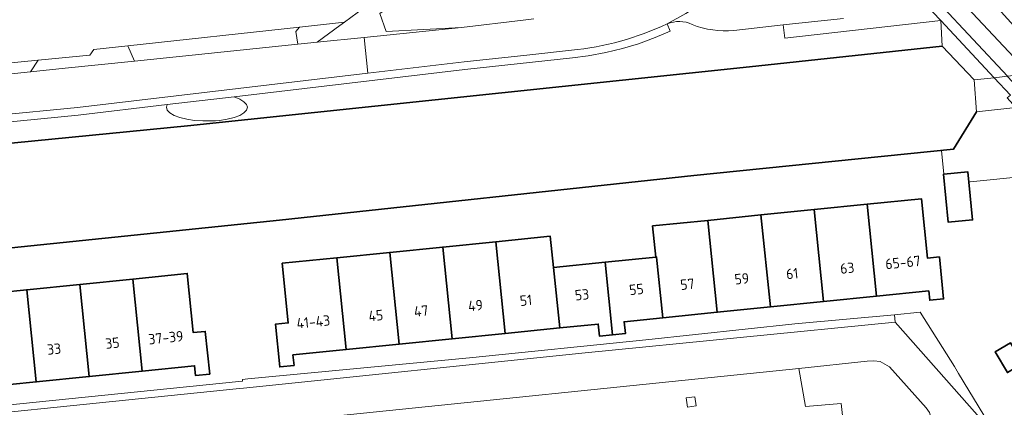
# Model space of a CAD drawing. Extents: x 150256 to 156914, y 461459 to 469481.
# Tile 498 of 656: x 154733 to 154860, y 467185 to 467236. Entities that reach past the tile are written whole.
import ezdxf
from ezdxf.enums import TextEntityAlignment as Align

# ---------------------------------------------------------------- set-up
doc = ezdxf.new("R2010")
doc.units = 0
doc.header["$LTSCALE"] = 0.75
for name, color, linetype, lineweight in [('B-RO-GK-BESCHOEIING-G', 251, 'GK-BESCHOEIING', 35), ('B-RO-GR-GROENVOORZIENING-GV', 251, 'CONTINUOUS', 18), ('B-RO-GR-HAAG-GV', 251, 'CONTINUOUS', 13), ('B-RO-KW-KUNSTWERK_DUIKER-GV', 251, 'CONTINUOUS', 18), ('B-RO-OG-BEBOUWING-GV', 6, 'CONTINUOUS', 35), ('B-RO-OG-BEBOUWING-T18', 1, 'CONTINUOUS', 18), ('B-RO-OG-TERREIN_CULTUURSCHEIDING-GV', 251, 'CONTINUOUS', 18), ('B-RO-OG-WATER_SLOOT-GV', 251, 'CONTINUOUS', 18), ('B-RO-VH-VERHARDING_BETONSTRAATSTEEN-GV', 251, 'CONTINUOUS', 18), ('B-RO-VH-VERHARDING_TEGEL-GV', 251, 'CONTINUOUS', 18)]:
    doc.layers.add(name, color=color, linetype=linetype, lineweight=lineweight)
doc.styles.add('NLCS-ISO-M200-T18', font='NLCS-ISO.ttf', dxfattribs={"height": 360})
doc.linetypes.add('GK-BESCHOEIING', pattern='A,30,-5,[1,NLCS.SHX,S=1,R=0,X=0,Y=0],-5', length=40)

msp = doc.modelspace()

# ---------------------------------------------------------------- linework, layer by layer
at = {"layer": 'B-RO-GK-BESCHOEIING-G'}
for points in [[(154856.474, 467227.809), (154852.311, 467232.162), (154827.397, 467229.491), (154754.659, 467221.878)], [(154856.474, 467227.809), (154852.311, 467232.162), (154827.397, 467229.491), (154754.659, 467221.878)], [(154766.533, 467209.631), (154820.169, 467215.446), (154853.804, 467218.843), (154856.784, 467223.654)], [(154766.533, 467209.631), (154820.169, 467215.446), (154853.804, 467218.843), (154856.784, 467223.654)], [(154628.639, 467209.364), (154674.268, 467213.963), (154754.659, 467221.878)], [(154628.639, 467209.364), (154674.268, 467213.963), (154754.659, 467221.878)], [(154766.533, 467209.631), (154680.799, 467200.797), (154610.778, 467194.071)]]:
    msp.add_lwpolyline(points, dxfattribs=at)
at = {"layer": 'B-RO-GR-GROENVOORZIENING-GV'}
msp.add_lwpolyline([(154779.55, 467236.39), (154780.34, 467234.07), (154790.09, 467234.591), (154798.088, 467235.543), (154799.468, 467235.707)], dxfattribs=at)
msp.add_lwpolyline([(154779.55, 467236.39), (154780.34, 467234.07), (154790.09, 467234.591), (154798.088, 467235.543), (154799.468, 467235.707)], dxfattribs=at)
msp.add_lwpolyline([(154819.2, 467186.648), (154819.343, 467185.466), (154820.479, 467185.609), (154820.33, 467186.791)], close=True, dxfattribs=at)
at = {"layer": 'B-RO-GR-HAAG-GV'}
msp.add_lwpolyline([(154779.55, 467236.39), (154780.34, 467234.07), (154790.09, 467234.591), (154798.088, 467235.543), (154799.468, 467235.707)], dxfattribs=at)
msp.add_lwpolyline([(154779.55, 467236.39), (154780.34, 467234.07), (154790.09, 467234.591), (154798.088, 467235.543), (154799.468, 467235.707)], dxfattribs=at)
at = {"layer": 'B-RO-KW-KUNSTWERK_DUIKER-GV'}
msp.add_lwpolyline([(154891.977, 467227.513), (154891.604, 467231.526), (154891.353, 467231.499), (154890.819, 467231.443), (154881.71, 467230.479), (154878.847, 467230.176), (154878.204, 467230.108), (154873.917, 467229.655), (154871.005, 467229.346), (154866.893, 467228.911), (154863.634, 467228.567), (154860.773, 467228.264), (154859.075, 467228.084), (154856.474, 467227.809), (154856.784, 467223.654), (154861.873, 467224.212), (154864.388, 467224.488), (154867.334, 467224.811), (154870.203, 467225.125), (154874.339, 467225.579), (154877.209, 467225.894), (154881.495, 467226.364), (154882.137, 467226.434), (154884.984, 467226.746)], close=True, dxfattribs=at)
msp.add_lwpolyline([(154891.977, 467227.513), (154891.604, 467231.526), (154891.353, 467231.499), (154890.819, 467231.443), (154881.71, 467230.479), (154878.847, 467230.176), (154878.204, 467230.108), (154873.917, 467229.655), (154871.005, 467229.346), (154866.893, 467228.911), (154863.634, 467228.567), (154860.773, 467228.264), (154859.075, 467228.084), (154856.474, 467227.809), (154856.784, 467223.654), (154861.873, 467224.212), (154864.388, 467224.488), (154867.334, 467224.811), (154870.203, 467225.125), (154874.339, 467225.579), (154877.209, 467225.894), (154881.495, 467226.364), (154882.137, 467226.434), (154884.984, 467226.746)], close=True, dxfattribs=at)
at = {"layer": 'B-RO-OG-BEBOUWING-GV'}
for points in [[(154855.781, 467214.574), (154855.65, 467215.923), (154852.562, 467215.623), (154852.507, 467215.618), (154853.114, 467209.376), (154856.257, 467209.682)], [(154842.608, 467211.707), (154835.742, 467211.013), (154836.952, 467199.117), (154843.818, 467199.811)], [(154843.818, 467199.811), (154850.59, 467200.495), (154850.713, 467199.276), (154852.514, 467199.458), (154851.964, 467204.898), (154850.428, 467204.742), (154849.652, 467212.419), (154842.608, 467211.707)], [(154828.878, 467210.32), (154830.088, 467198.423), (154836.952, 467199.117), (154835.742, 467211.013)], [(154815.246, 467204.861), (154815.36, 467204.872), (154816.154, 467197.014), (154823.223, 467197.729), (154822.012, 467209.626), (154814.838, 467208.901)], [(154830.088, 467198.423), (154828.878, 467210.32), (154822.012, 467209.626), (154823.223, 467197.729)], [(154788.896, 467194.287), (154795.76, 467194.98), (154794.551, 467206.865), (154787.686, 467206.172)], [(154794.551, 467206.865), (154795.76, 467194.98), (154802.819, 467195.694), (154802.016, 467203.523), (154801.593, 467207.577)], [(154773.955, 467204.784), (154775.165, 467192.899), (154782.03, 467193.593), (154780.821, 467205.478)], [(154788.896, 467194.287), (154787.686, 467206.172), (154780.821, 467205.478), (154782.03, 467193.593)], [(154775.165, 467192.899), (154773.955, 467204.784), (154766.899, 467204.071), (154767.681, 467196.341), (154766.03, 467196.174), (154766.587, 467190.661), (154768.43, 467190.848), (154768.293, 467192.205)], [(154802.016, 467203.523), (154802.819, 467195.694), (154807.819, 467196.199), (154807.978, 467194.635), (154809.649, 467194.804), (154808.693, 467204.198)], [(154816.154, 467197.014), (154815.36, 467204.872), (154815.246, 467204.861), (154808.693, 467204.198), (154809.649, 467194.804), (154811.318, 467194.972), (154811.163, 467196.51)], [(154747.57, 467202.031), (154748.783, 467190.116), (154755.567, 467190.806), (154755.696, 467189.536), (154757.51, 467189.721), (154756.947, 467195.255), (154755.387, 467195.096), (154754.608, 467202.747)], [(154740.705, 467201.332), (154741.917, 467189.417), (154748.783, 467190.116), (154747.57, 467202.031)], [(154726.976, 467199.935), (154728.188, 467188.02), (154735.054, 467188.719), (154733.841, 467200.634)], [(154735.054, 467188.719), (154741.917, 467189.417), (154740.705, 467201.332), (154733.841, 467200.634)], [(154862.768, 467191.122), (154861.162, 467193.794), (154859.174, 467192.598), (154860.78, 467189.927)]]:
    msp.add_lwpolyline(points, close=True, dxfattribs=at)
at = {"layer": 'B-RO-OG-TERREIN_CULTUURSCHEIDING-GV'}
for points in [[(154852.936, 467240.037), (154863.59, 467228.615), (154865.641, 467230.335), (154855.138, 467242.02)], [(154852.936, 467240.037), (154863.59, 467228.615), (154865.641, 467230.335), (154855.138, 467242.02)], [(154768.921, 467232.414), (154768.654, 467234.076), (154769.143, 467234.633), (154746.918, 467232.22), (154747.77, 467230.239)], [(154768.921, 467232.414), (154768.654, 467234.076), (154769.143, 467234.633), (154746.918, 467232.22), (154747.77, 467230.239)], [(154701.022, 467226.781), (154701.995, 467225.458), (154718.527, 467227.191), (154734.306, 467228.845), (154735.326, 467230.354), (154722.003, 467229.056)], [(154701.022, 467226.781), (154701.995, 467225.458), (154718.527, 467227.191), (154734.306, 467228.845), (154735.326, 467230.354), (154722.003, 467229.056)], [(154850.454, 467182.979), (154850.747, 467183.618), (154850.813, 467184.287), (154850.705, 467184.746), (154850.278, 467185.38), (154845.529, 467190.66), (154844.289, 467191.34), (154843.477, 467191.457), (154842.613, 467191.408), (154833.779, 467190.468), (154834.631, 467185.556), (154839.268, 467185.936), (154839.767, 467181.273), (154849.09, 467182.128), (154849.839, 467182.372)]]:
    msp.add_lwpolyline(points, close=True, dxfattribs=at)
for points in [[(154665.371, 467215.882), (154740.5, 467223.248), (154752.011, 467224.604), (154760.665, 467225.623), (154790.559, 467229.145), (154804.459, 467230.64), (154806.514, 467230.911), (154808.789, 467231.332), (154810.944, 467231.855), (154813.038, 467232.487), (154815.196, 467233.279), (154817.136, 467234.124), (154816.737, 467235.041)], [(154665.371, 467215.882), (154740.5, 467223.248), (154752.011, 467224.604), (154760.665, 467225.623), (154790.559, 467229.145), (154804.459, 467230.64), (154806.514, 467230.911), (154808.789, 467231.332), (154810.944, 467231.855), (154813.038, 467232.487), (154815.196, 467233.279), (154817.136, 467234.124), (154816.737, 467235.041)], [(154804.34, 467231.633), (154798.564, 467231.012), (154790.447, 467230.139), (154777.999, 467228.672), (154740.393, 467224.242), (154719.056, 467222.15), (154665.285, 467216.878), (154625.464, 467213.929)], [(154804.34, 467231.633), (154798.564, 467231.012), (154790.447, 467230.139), (154777.999, 467228.672), (154740.393, 467224.242), (154719.056, 467222.15), (154665.285, 467216.878), (154625.464, 467213.929)]]:
    msp.add_lwpolyline(points, dxfattribs=at)
msp.add_lwpolyline([(154816.737, 467235.041, -0.0834227), (154804.34, 467231.633)], format="xyb", dxfattribs=at)
msp.add_lwpolyline([(154816.737, 467235.041, -0.0834227), (154804.34, 467231.633)], format="xyb", dxfattribs=at)
at = {"layer": 'B-RO-OG-WATER_SLOOT-GV'}
for points in [[(154816.737, 467235.041), (154817.136, 467234.124), (154815.196, 467233.279), (154813.038, 467232.487), (154810.944, 467231.855), (154808.789, 467231.332), (154806.514, 467230.911), (154804.459, 467230.64), (154790.559, 467229.145), (154760.665, 467225.623), (154761.404, 467225.305), (154761.952, 467224.983), (154762.291, 467224.629), (154762.406, 467224.259), (154762.291, 467223.889), (154761.952, 467223.535), (154761.404, 467223.213), (154760.67, 467222.937), (154759.783, 467222.718), (154758.781, 467222.567), (154758.27, 467222.49), (154757.708, 467222.49), (154756.612, 467222.49), (154755.539, 467222.567), (154754.537, 467222.718), (154753.65, 467222.937), (154752.916, 467223.213), (154752.368, 467223.535), (154752.029, 467223.889), (154751.914, 467224.259), (154752.011, 467224.604), (154740.5, 467223.248), (154665.371, 467215.882)], [(154816.737, 467235.041), (154817.136, 467234.124), (154815.196, 467233.279), (154813.038, 467232.487), (154810.944, 467231.855), (154808.789, 467231.332), (154806.514, 467230.911), (154804.459, 467230.64), (154790.559, 467229.145), (154760.665, 467225.623), (154761.404, 467225.305), (154761.952, 467224.983), (154762.291, 467224.629), (154762.406, 467224.259), (154762.291, 467223.889), (154761.952, 467223.535), (154761.404, 467223.213), (154760.67, 467222.937), (154759.783, 467222.718), (154758.781, 467222.567), (154758.27, 467222.49), (154757.708, 467222.49), (154756.612, 467222.49), (154755.539, 467222.567), (154754.537, 467222.718), (154753.65, 467222.937), (154752.916, 467223.213), (154752.368, 467223.535), (154752.029, 467223.889), (154751.914, 467224.259), (154752.011, 467224.604), (154740.5, 467223.248), (154665.371, 467215.882)], [(154674.268, 467213.963), (154754.659, 467221.878), (154827.397, 467229.491), (154852.311, 467232.162), (154852.158, 467235.477), (154831.945, 467233.188), (154831.738, 467234.912)], [(154674.268, 467213.963), (154754.659, 467221.878), (154827.397, 467229.491), (154852.311, 467232.162), (154852.158, 467235.477), (154831.945, 467233.188), (154831.738, 467234.912)], [(154831.738, 467234.912), (154825.372, 467234.186)], [(154831.738, 467234.912), (154825.372, 467234.186)], [(154680.799, 467200.797), (154766.533, 467209.631), (154820.169, 467215.446), (154852.25, 467218.686), (154853.804, 467218.843), (154856.784, 467223.654), (154856.474, 467227.809), (154852.311, 467232.162), (154827.397, 467229.491), (154754.659, 467221.878), (154674.268, 467213.963)], [(154680.799, 467200.797), (154766.533, 467209.631), (154820.169, 467215.446), (154852.25, 467218.686), (154853.804, 467218.843), (154856.784, 467223.654), (154856.474, 467227.809), (154852.311, 467232.162), (154827.397, 467229.491), (154754.659, 467221.878), (154674.268, 467213.963)]]:
    msp.add_lwpolyline(points, dxfattribs=at)
for points in [[(154819.967, 467234.962, 0.2226038), (154816.737, 467235.041)], [(154819.967, 467234.962, 0.2226038), (154816.737, 467235.041)], [(154825.372, 467234.186, -0.1124809), (154819.967, 467234.962)], [(154825.372, 467234.186, -0.1124809), (154819.967, 467234.962)]]:
    msp.add_lwpolyline(points, format="xyb", dxfattribs=at)
for points in [[(154852.562, 467215.623), (154855.65, 467215.923), (154855.781, 467214.574), (154855.956, 467214.592), (154863.249, 467215.345), (154865.864, 467215.542), (154866.574, 467215.436), (154867.709, 467215.144), (154868.437, 467214.84), (154868.845, 467214.592), (154869.278, 467214.147), (154870.074, 467214.844), (154861.874, 467224.211), (154861.873, 467224.212), (154860.765, 467225.478), (154861.171, 467225.844), (154859.077, 467228.082), (154859.075, 467228.084), (154852.158, 467235.477), (154852.311, 467232.162), (154856.474, 467227.809), (154856.784, 467223.654), (154853.804, 467218.843), (154852.25, 467218.686)], [(154852.562, 467215.623), (154855.65, 467215.923), (154855.781, 467214.574), (154855.956, 467214.592), (154863.249, 467215.345), (154865.864, 467215.542), (154866.574, 467215.436), (154867.709, 467215.144), (154868.437, 467214.84), (154868.845, 467214.592), (154869.278, 467214.147), (154870.074, 467214.844), (154861.874, 467224.211), (154861.873, 467224.212), (154860.765, 467225.478), (154861.171, 467225.844), (154859.077, 467228.082), (154859.075, 467228.084), (154852.158, 467235.477), (154852.311, 467232.162), (154856.474, 467227.809), (154856.784, 467223.654), (154853.804, 467218.843), (154852.25, 467218.686)], [(154760.665, 467225.623), (154752.011, 467224.604), (154751.914, 467224.259), (154752.029, 467223.889), (154752.368, 467223.535), (154752.916, 467223.213), (154753.65, 467222.937), (154754.537, 467222.718), (154755.539, 467222.567), (154756.612, 467222.49), (154757.708, 467222.49), (154758.27, 467222.49), (154758.781, 467222.567), (154759.783, 467222.718), (154760.67, 467222.937), (154761.404, 467223.213), (154761.952, 467223.535), (154762.291, 467223.889), (154762.406, 467224.259), (154762.291, 467224.629), (154761.952, 467224.983), (154761.404, 467225.305)], [(154760.665, 467225.623), (154752.011, 467224.604), (154751.914, 467224.259), (154752.029, 467223.889), (154752.368, 467223.535), (154752.916, 467223.213), (154753.65, 467222.937), (154754.537, 467222.718), (154755.539, 467222.567), (154756.612, 467222.49), (154757.708, 467222.49), (154758.27, 467222.49), (154758.781, 467222.567), (154759.783, 467222.718), (154760.67, 467222.937), (154761.404, 467223.213), (154761.952, 467223.535), (154762.291, 467223.889), (154762.406, 467224.259), (154762.291, 467224.629), (154761.952, 467224.983), (154761.404, 467225.305)]]:
    msp.add_lwpolyline(points, close=True, dxfattribs=at)
at = {"layer": 'B-RO-VH-VERHARDING_BETONSTRAATSTEEN-GV'}
for points in [[(154816.737, 467235.041), (154819.156, 467236.4), (154821.668, 467237.94), (154822.44, 467238.632), (154824.911, 467241.218)], [(154816.737, 467235.041), (154819.156, 467236.4), (154821.668, 467237.94), (154822.44, 467238.632), (154824.911, 467241.218)], [(154799.468, 467235.707), (154798.088, 467235.543), (154790.09, 467234.591), (154777.495, 467233.296), (154777.999, 467228.672), (154790.447, 467230.139), (154798.564, 467231.012), (154804.34, 467231.633)], [(154799.468, 467235.707), (154798.088, 467235.543), (154790.09, 467234.591), (154777.495, 467233.296), (154777.999, 467228.672), (154790.447, 467230.139), (154798.564, 467231.012), (154804.34, 467231.633)], [(154857.733, 467184.415), (154854.447, 467189.8), (154853.919, 467190.701), (154849.48, 467197.722), (154846.145, 467197.417), (154846.234, 467196.465), (154856.882, 467184.462)], [(154766.025, 467183.446), (154769.006, 467183.816), (154833.779, 467190.468), (154842.613, 467191.408), (154843.477, 467191.457), (154844.289, 467191.34), (154845.529, 467190.66), (154850.278, 467185.38), (154850.705, 467184.746), (154850.813, 467184.287), (154850.747, 467183.618), (154850.454, 467182.979), (154849.839, 467182.372), (154849.09, 467182.128), (154858.44, 467182.665), (154856.882, 467184.462), (154846.234, 467196.465), (154806.136, 467192.473), (154761.891, 467187.92), (154761.359, 467187.866), (154708.193, 467182.424)]]:
    msp.add_lwpolyline(points, dxfattribs=at)
for points in [[(154769.143, 467234.633), (154768.654, 467234.076), (154768.921, 467232.414), (154771.417, 467232.671), (154774.359, 467234.83), (154774.949, 467235.263)], [(154769.143, 467234.633), (154768.654, 467234.076), (154768.921, 467232.414), (154771.417, 467232.671), (154774.359, 467234.83), (154774.949, 467235.263)], [(154630.414, 467218.766), (154627.133, 467218.485), (154625.234, 467218.58), (154625.256, 467213.914), (154625.464, 467213.929), (154665.285, 467216.878), (154719.056, 467222.15), (154740.393, 467224.242), (154777.999, 467228.672), (154777.495, 467233.296), (154771.417, 467232.671), (154768.921, 467232.414), (154747.77, 467230.239), (154738.807, 467229.317), (154734.306, 467228.845), (154718.527, 467227.191), (154701.995, 467225.458), (154696.03, 467224.833), (154677.728, 467222.915), (154672.984, 467222.418), (154672.525, 467222.379), (154639.154, 467219.516)], [(154630.414, 467218.766), (154627.133, 467218.485), (154625.234, 467218.58), (154625.256, 467213.914), (154625.464, 467213.929), (154665.285, 467216.878), (154719.056, 467222.15), (154740.393, 467224.242), (154777.999, 467228.672), (154777.495, 467233.296), (154771.417, 467232.671), (154768.921, 467232.414), (154747.77, 467230.239), (154738.807, 467229.317), (154734.306, 467228.845), (154718.527, 467227.191), (154701.995, 467225.458), (154696.03, 467224.833), (154677.728, 467222.915), (154672.984, 467222.418), (154672.525, 467222.379), (154639.154, 467219.516)], [(154746.918, 467232.22), (154742.533, 467231.744), (154741.985, 467231.002), (154735.326, 467230.354), (154734.306, 467228.845), (154738.807, 467229.317), (154747.77, 467230.239)], [(154746.918, 467232.22), (154742.533, 467231.744), (154741.985, 467231.002), (154735.326, 467230.354), (154734.306, 467228.845), (154738.807, 467229.317), (154747.77, 467230.239)], [(154839.767, 467181.273), (154839.268, 467185.936), (154834.631, 467185.556), (154833.779, 467190.468), (154769.006, 467183.816), (154769.601, 467178.832), (154773.956, 467179.305), (154774.31, 467174.574)], [(154819.2, 467186.648), (154820.33, 467186.791), (154820.479, 467185.609), (154819.343, 467185.466)]]:
    msp.add_lwpolyline(points, close=True, dxfattribs=at)
msp.add_lwpolyline([(154804.34, 467231.633, 0.0834227), (154816.737, 467235.041)], format="xyb", dxfattribs=at)
msp.add_lwpolyline([(154804.34, 467231.633, 0.0834227), (154816.737, 467235.041)], format="xyb", dxfattribs=at)
at = {"layer": 'B-RO-VH-VERHARDING_TEGEL-GV'}
for points in [[(154813.842, 467263.807), (154808.78, 467260.092), (154805.749, 467257.867), (154791.739, 467247.586), (154789.167, 467245.698), (154785.083, 467242.701), (154778.931, 467238.186), (154777.433, 467237.086), (154774.949, 467235.263), (154774.359, 467234.83), (154771.417, 467232.671), (154777.495, 467233.296), (154790.09, 467234.591), (154780.34, 467234.07), (154779.55, 467236.39), (154780.45, 467237.049), (154782.667, 467238.672), (154785.382, 467240.672), (154785.804, 467240.983), (154793.289, 467246.449), (154794.14, 467247.07), (154795.569, 467248.119), (154796.363, 467248.702)], [(154813.842, 467263.807), (154808.78, 467260.092), (154805.749, 467257.867), (154791.739, 467247.586), (154789.167, 467245.698), (154785.083, 467242.701), (154778.931, 467238.186), (154777.433, 467237.086), (154774.949, 467235.263), (154774.359, 467234.83), (154771.417, 467232.671), (154777.495, 467233.296), (154790.09, 467234.591), (154780.34, 467234.07), (154779.55, 467236.39), (154780.45, 467237.049), (154782.667, 467238.672), (154785.382, 467240.672), (154785.804, 467240.983), (154793.289, 467246.449), (154794.14, 467247.07), (154795.569, 467248.119), (154796.363, 467248.702)], [(154863.896, 467228.286), (154863.641, 467228.559), (154863.634, 467228.567), (154863.59, 467228.615), (154852.936, 467240.037)], [(154863.896, 467228.286), (154863.641, 467228.559), (154863.634, 467228.567), (154863.59, 467228.615), (154852.936, 467240.037)], [(154822.44, 467238.632), (154821.668, 467237.94), (154819.156, 467236.4), (154816.737, 467235.041)], [(154822.44, 467238.632), (154821.668, 467237.94), (154819.156, 467236.4), (154816.737, 467235.041)], [(154839.565, 467235.726), (154833.763, 467235.123), (154831.738, 467234.912), (154831.945, 467233.188), (154852.158, 467235.477), (154849.061, 467238.787)], [(154839.565, 467235.726), (154833.763, 467235.123), (154831.738, 467234.912), (154831.945, 467233.188), (154852.158, 467235.477), (154849.061, 467238.787)], [(154849.061, 467238.787), (154852.158, 467235.477), (154859.075, 467228.084), (154859.077, 467228.082), (154861.171, 467225.844), (154860.765, 467225.478), (154861.873, 467224.212), (154861.874, 467224.211), (154870.074, 467214.844), (154877.842, 467205.971), (154878.07, 467205.711), (154888.951, 467193.893), (154908.178, 467171.499)], [(154849.061, 467238.787), (154852.158, 467235.477), (154859.075, 467228.084), (154859.077, 467228.082), (154861.171, 467225.844), (154860.765, 467225.478), (154861.873, 467224.212), (154861.874, 467224.211), (154870.074, 467214.844), (154877.842, 467205.971), (154878.07, 467205.711), (154888.951, 467193.893), (154908.178, 467171.499)], [(154851.913, 467237.768), (154860.773, 467228.264), (154860.777, 467228.26), (154862.049, 467226.895)], [(154862.049, 467226.895), (154860.777, 467228.26), (154860.773, 467228.264), (154851.913, 467237.768)], [(154851.913, 467237.768), (154860.773, 467228.264), (154860.777, 467228.26), (154862.049, 467226.895)], [(154862.049, 467226.895), (154860.777, 467228.26), (154860.773, 467228.264), (154851.913, 467237.768)], [(154825.372, 467234.186), (154831.738, 467234.912), (154833.763, 467235.123), (154839.565, 467235.726)], [(154825.372, 467234.186), (154831.738, 467234.912), (154833.763, 467235.123), (154839.565, 467235.726)]]:
    msp.add_lwpolyline(points, dxfattribs=at)
for points in [[(154816.737, 467235.041, -0.2226038), (154819.967, 467234.962)], [(154816.737, 467235.041, -0.2226038), (154819.967, 467234.962)], [(154819.967, 467234.962, 0.1124809), (154825.372, 467234.186)], [(154819.967, 467234.962, 0.1124809), (154825.372, 467234.186)]]:
    msp.add_lwpolyline(points, format="xyb", dxfattribs=at)
msp.add_lwpolyline([(154762.435, 467189.103), (154761.748, 467189.036), (154761.767, 467188.818), (154761.279, 467188.768), (154630.065, 467175.393), (154630.159, 467174.495), (154664.143, 467177.919), (154687.339, 467180.342), (154708.193, 467182.424), (154761.359, 467187.866), (154761.891, 467187.92), (154806.136, 467192.473), (154846.234, 467196.465), (154846.145, 467197.417), (154833.237, 467196.235), (154813.983, 467194.158), (154791.162, 467191.815)], close=True, dxfattribs=at)

# ---------------------------------------------------------------- texts
at = {"layer": 'B-RO-OG-BEBOUWING-T18', "style": 'NLCS-ISO-M200-T18'}
for s, rotation, p in [('63', 5.8, (154840.039, 467203.449)), ('65-67', 5.7, (154847.252, 467204.178)), ('59', 5.8, (154826.396, 467202.07)), ('61', 5.8, (154832.92, 467202.73)), ('55', 5.7, (154812.752, 467200.691)), ('57', 5.8, (154819.351, 467201.358)), ('51', 5.8, (154798.453, 467199.273)), ('53', 5.7, (154805.705, 467200.006)), ('49', 5.7, (154791.915, 467198.612)), ('45', 5.8, (154779.021, 467197.309)), ('47', 5.8, (154784.885, 467197.902)), ('41-43', 5.7, (154770.924, 467196.491)), ('37-39', 5.8, (154751.837, 467194.447)), ('33', 5.8, (154737.369, 467192.975)), ('35', 5.8, (154744.921, 467193.743))]:
    msp.add_text(s, height=1.35, rotation=rotation, dxfattribs=at).set_placement(p, align=Align.MIDDLE)

doc.saveas('drawing.dxf')
